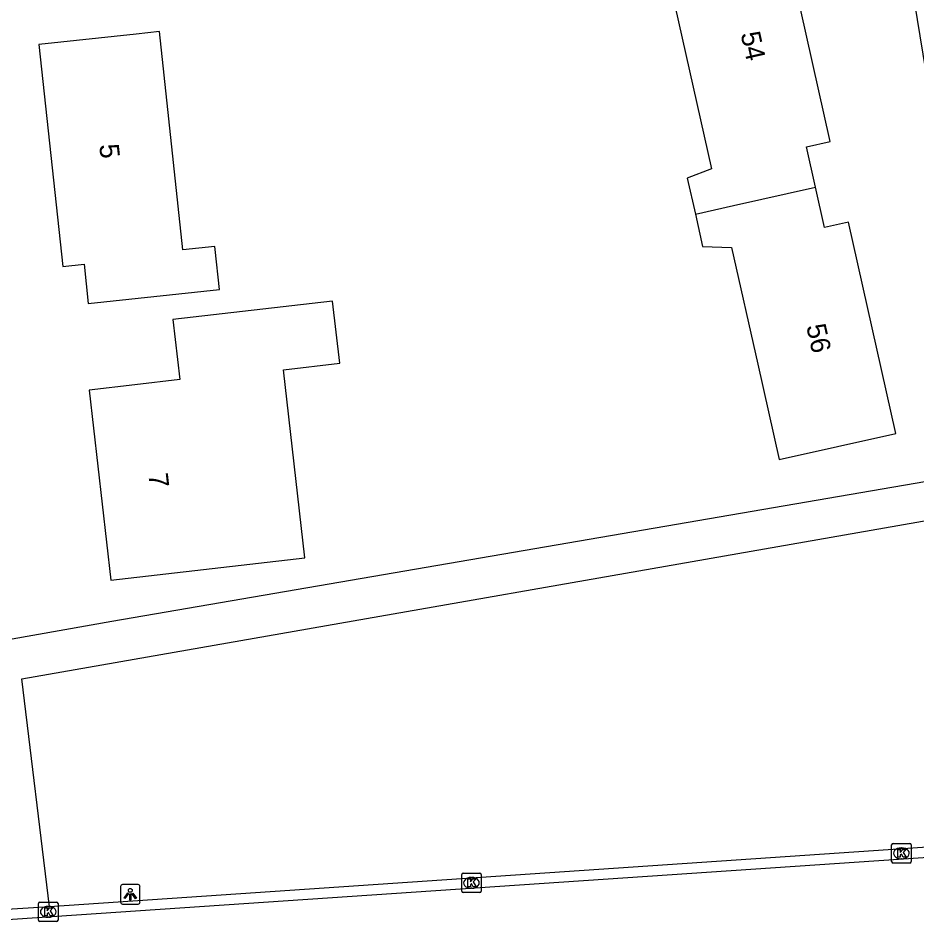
# Model space of a CAD drawing. Extents: x 162675 to 163482, y 379761 to 381227.
# Drawn here: x 163007.15 to 163053.17, y 380352.72 to 380399.04 of the extents above; entities that cross this region are included whole.
import ezdxf

# ---------------------------------------------------------------- set-up
doc = ezdxf.new("R2010")
doc.units = 0
for name, color, linetype in [('IMGEO_Kolk', 7, 'Continuous'), ('IMGEO_Lichtpunt', 7, 'Continuous'), ('IMGEO_Pand', 7, 'Continuous'), ('IMGEO_Pand_nummerreeks', 7, 'Continuous'), ('IMGEO_Rijbaan_lokaal_gesloten', 7, 'Continuous'), ('IMGEO_Rijbaan_lokaal_open', 7, 'Continuous'), ('IMGEO_Voetpad_open', 7, 'Continuous')]:
    doc.layers.add(name, color=color, linetype=linetype)

msp = doc.modelspace()

# ---------------------------------------------------------------- linework, layer by layer
at = {"layer": 'IMGEO_Kolk'}
for p, q in [((163051.953, 380356.783), (163052.805, 380356.783)), ((163051.878, 380355.857), (163051.878, 380356.709)), ((163052.366, 380356.563), (163052.391, 380356.563)), ((163052.879, 380356.709), (163052.879, 380355.857)), ((163052.389, 380356.003), (163052.364, 380356.003)), ((163052.805, 380355.783), (163051.953, 380355.783)), ((163029.865, 380354.345), (163029.865, 380355.197)), ((163029.94, 380355.271), (163030.792, 380355.271)), ((163030.353, 380355.051), (163030.378, 380355.051)), ((163030.866, 380355.197), (163030.866, 380354.345)), ((163030.376, 380354.491), (163030.351, 380354.491)), ((163030.792, 380354.271), (163029.94, 380354.271)), ((163008.193, 380352.862), (163008.193, 380353.714)), ((163008.268, 380353.788), (163009.12, 380353.788)), ((163008.681, 380353.568), (163008.706, 380353.568)), ((163009.194, 380353.714), (163009.194, 380352.862)), ((163009.12, 380352.788), (163008.268, 380352.788)), ((163008.704, 380353.008), (163008.679, 380353.008))]:
    msp.add_line(p, q, dxfattribs=at)
for points in [[(163051.953, 380356.783), (163052.805, 380356.783)], [(163051.878, 380355.857), (163051.878, 380356.709)], [(163052.199, 380356.483), (163052.322, 380356.483), (163052.322, 380356.332), (163052.452, 380356.483), (163052.616, 380356.483), (163052.47, 380356.332), (163052.623, 380356.083), (163052.471, 380356.083), (163052.386, 380356.247), (163052.322, 380356.18), (163052.322, 380356.083), (163052.199, 380356.083), (163052.199, 380356.483)], [(163052.879, 380356.709), (163052.879, 380355.857)], [(163052.805, 380355.783), (163051.953, 380355.783)], [(163029.865, 380354.345), (163029.865, 380355.197)], [(163029.94, 380355.271), (163030.792, 380355.271)], [(163030.186, 380354.971), (163030.309, 380354.971), (163030.309, 380354.82), (163030.439, 380354.971), (163030.603, 380354.971), (163030.457, 380354.82), (163030.61, 380354.571), (163030.458, 380354.571), (163030.373, 380354.735), (163030.309, 380354.668), (163030.309, 380354.571), (163030.186, 380354.571), (163030.186, 380354.971)], [(163030.866, 380355.197), (163030.866, 380354.345)], [(163030.792, 380354.271), (163029.94, 380354.271)], [(163008.193, 380352.862), (163008.193, 380353.714)], [(163008.268, 380353.788), (163009.12, 380353.788)], [(163009.194, 380353.714), (163009.194, 380352.862)], [(163008.514, 380353.488), (163008.637, 380353.488), (163008.637, 380353.337), (163008.767, 380353.488), (163008.931, 380353.488), (163008.785, 380353.337), (163008.938, 380353.088), (163008.786, 380353.088), (163008.701, 380353.252), (163008.637, 380353.185), (163008.637, 380353.088), (163008.514, 380353.088), (163008.514, 380353.488)], [(163009.12, 380352.788), (163008.268, 380352.788)]]:
    msp.add_lwpolyline(points, dxfattribs=at)
for centre, start, end in [((163051.955, 380356.707), 91.552, 178.448), ((163051.955, 380356.707), 91.552, 178.448), ((163052.803, 380356.707), 1.552, 88.448), ((163052.803, 380356.707), 1.552, 88.448), ((163051.955, 380355.859), 181.552, 268.448), ((163051.955, 380355.859), 181.552, 268.448), ((163052.803, 380355.859), 271.552, 358.448), ((163052.803, 380355.859), 271.552, 358.448), ((163029.942, 380355.195), 91.552, 178.448), ((163029.942, 380355.195), 91.552, 178.448), ((163030.79, 380355.195), 1.552, 88.448), ((163030.79, 380355.195), 1.552, 88.448), ((163029.942, 380354.347), 181.552, 268.448), ((163029.942, 380354.347), 181.552, 268.448), ((163030.79, 380354.347), 271.552, 358.448), ((163030.79, 380354.347), 271.552, 358.448), ((163008.27, 380353.712), 91.552, 178.448), ((163008.27, 380353.712), 91.552, 178.448), ((163009.118, 380353.712), 1.552, 88.448), ((163009.118, 380353.712), 1.552, 88.448), ((163008.27, 380352.864), 181.552, 268.448), ((163008.27, 380352.864), 181.552, 268.448), ((163009.118, 380352.864), 271.552, 358.448), ((163009.118, 380352.864), 271.552, 358.448)]:
    msp.add_arc(centre, 0.0765, start, end, dxfattribs=at)
for centre, major_axis, ratio, start_param, end_param in [((163052.365, 380356.283), (-0.387, 0.002), 0.722429, 4.712389, 7.853982), ((163052.39, 380356.283), (-0.39, 0.002), 0.717154, 1.570796, 4.712389), ((163030.352, 380354.771), (-0.387, 0.002), 0.722429, 4.712389, 7.853982), ((163030.377, 380354.771), (-0.39, 0.002), 0.717154, 1.570796, 4.712389), ((163008.68, 380353.288), (-0.387, 0.002), 0.722429, 4.712389, 7.853982), ((163008.705, 380353.288), (-0.39, 0.002), 0.717154, 1.570796, 4.712389)]:
    msp.add_ellipse(centre, major_axis=major_axis, ratio=ratio, start_param=start_param, end_param=end_param, dxfattribs=at)
at = {"layer": 'IMGEO_Lichtpunt'}
for p, q in [((163012.396, 380354.587), (163012.396, 380353.78)), ((163012.396, 380354.587), (163012.396, 380353.78)), ((163013.298, 380354.682), (163012.49, 380354.682)), ((163013.298, 380354.682), (163012.49, 380354.682)), ((163013.392, 380353.78), (163013.392, 380354.587)), ((163013.392, 380353.78), (163013.392, 380354.587)), ((163012.49, 380353.686), (163013.298, 380353.686)), ((163012.49, 380353.686), (163013.298, 380353.686))]:
    msp.add_line(p, q, dxfattribs=at)
for points in [[(163012.77, 380354.251), (163012.809, 380354.223), (163012.621, 380353.961), (163012.583, 380353.988), (163012.77, 380354.251)], [(163012.872, 380354.203), (163012.919, 380354.203), (163012.919, 380353.881), (163012.872, 380353.881), (163012.872, 380354.203)], [(163012.982, 380354.223), (163013.02, 380354.25), (163013.207, 380353.988), (163013.168, 380353.96), (163012.982, 380354.223)]]:
    msp.add_lwpolyline(points, dxfattribs=at)
msp.add_circle((163012.895, 380354.385), 0.0994, dxfattribs=at)
for centre, start, end in [((163012.49, 380354.587), 90, 180), ((163012.49, 380354.587), 90, 180), ((163013.298, 380354.587), 0, 90), ((163013.298, 380354.587), 0, 90), ((163012.49, 380353.78), 180, 270), ((163012.49, 380353.78), 180, 270), ((163013.298, 380353.78), 270, 0), ((163013.298, 380353.78), 270, 360)]:
    msp.add_arc(centre, 0.0946, start, end, dxfattribs=at)
at = {"layer": 'IMGEO_Pand'}
for points in [[(163047.978, 380390.382), (163047.515, 380392.449), (163048.735, 380392.722), (163046.302, 380403.578)], [(163040.213, 380402.213), (163042.651, 380391.331), (163041.413, 380390.853), (163041.827, 380389.006)], [(163014.39, 380398.355), (163013.19, 380398.226), (163008.218, 380397.694), (163009.435, 380386.325), (163010.53, 380386.443), (163010.745, 380384.434), (163017.462, 380385.153), (163017.244, 380387.195), (163017.227, 380387.348), (163015.587, 380387.173), (163014.39, 380398.355)], [(163041.827, 380389.006), (163043.775, 380389.442), (163047.978, 380390.382)], [(163041.827, 380389.006), (163042.2, 380387.34), (163043.68, 380387.3), (163045.02, 380381.319), (163046.113, 380376.439), (163052.09, 380377.778), (163049.668, 380388.589), (163048.441, 380388.314), (163047.978, 380390.382)], [(163013.133, 380380.274), (163010.788, 380380.001), (163011.9, 380370.267), (163021.836, 380371.403), (163020.736, 380381.041), (163023.618, 380381.371), (163023.255, 380384.551), (163015.076, 380383.606), (163015.424, 380380.531), (163013.133, 380380.274)]]:
    msp.add_lwpolyline(points, dxfattribs=at)
at = {"layer": 'IMGEO_Rijbaan_lokaal_gesloten'}
msp.add_lwpolyline([(162940.821, 380348.438), (163054.493, 380356.141)], dxfattribs=at)
at = {"layer": 'IMGEO_Rijbaan_lokaal_open'}
for points in [[(163047.603, 380433.152), (163056.95, 380375.873)], [(163054.471, 380356.654), (163008.76, 380353.55)], [(163008.76, 380353.55), (163006.568, 380353.401)]]:
    msp.add_lwpolyline(points, dxfattribs=at)
at = {"layer": 'IMGEO_Voetpad_open'}
for points in [[(163056.95, 380375.873), (163011.947, 380368.147), (163006.844, 380367.252)], [(163008.76, 380353.55), (163007.348, 380365.222), (163057.264, 380373.948)]]:
    msp.add_lwpolyline(points, dxfattribs=at)

# ---------------------------------------------------------------- texts
at = {"layer": 'IMGEO_Pand_nummerreeks'}
for s, rotation, p in [('54', 282.6278, (163044.138, 380398.239)), ('5', 276.1075, (163011.303, 380392.551)), ('56', 282.6278, (163047.498, 380383.273)), ('7', 276.5171, (163013.817, 380375.693))]:
    msp.add_text(s, height=1, rotation=rotation, dxfattribs=at).set_placement(p)

doc.saveas('drawing.dxf')
